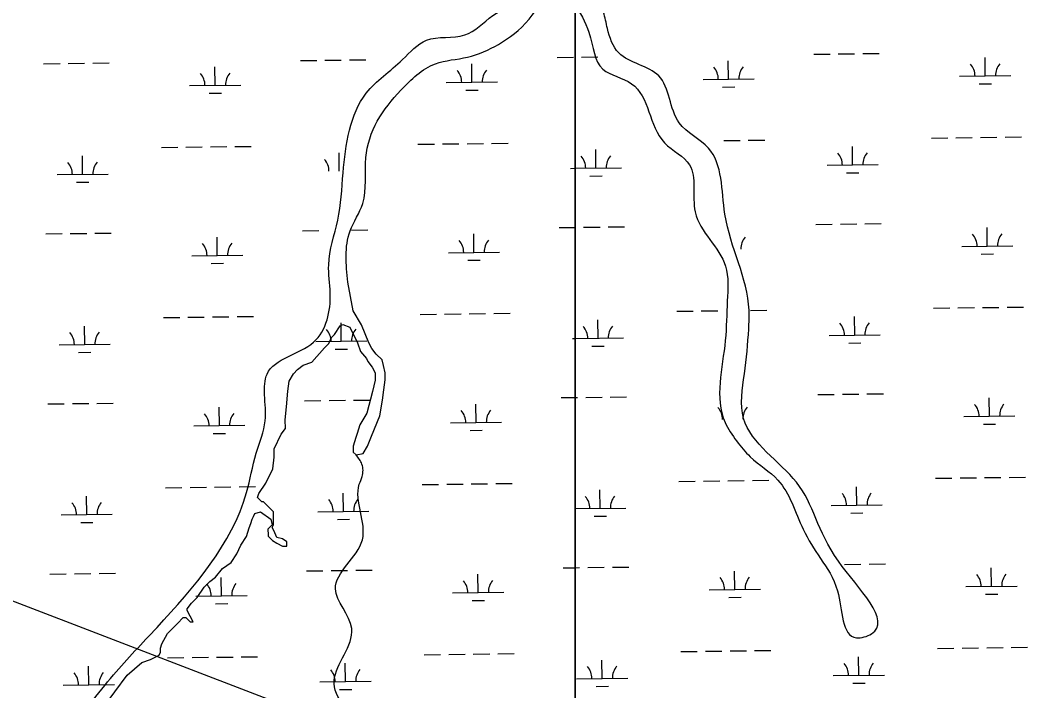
# Model space of a CAD drawing. Extents: x 3704301 to 3742427, y 506229 to 532009.
# Drawn here: x 3730905 to 3732881, y 527909 to 529221 of the extents above; entities that cross this region are included whole.
import ezdxf

# ---------------------------------------------------------------- set-up
doc = ezdxf.new("R2010")
doc.units = 0
for name, color, linetype in [('V-TOPO-SHOR', 7, 'Continuous'), ('V-UTIL-LINE', 7, 'Continuous'), ('V-WETL-SWMP', 7, 'Continuous')]:
    doc.layers.add(name, color=color, linetype=linetype)

msp = doc.modelspace()

# ---------------------------------------------------------------- linework, layer by layer
at = {"layer": 'V-TOPO-SHOR'}
msp.add_lwpolyline([(3731018.1, 527809.9), (3731114.7, 527940.1), (3731143.4, 527964.5), (3731160.2, 527970.3), (3731176.9, 527978.9), (3731179.6, 527984.6), (3731179.5, 527993), (3731182.2, 528001.4), (3731193.2, 528021.2), (3731201.5, 528029.7), (3731212.6, 528041.1), (3731223.7, 528052.4), (3731229.3, 528052.5), (3731237.8, 528044.2), (3731240.6, 528044.2), (3731243.4, 528044.2), (3731243.4, 528044.2), (3731231.9, 528066.5), (3731231.9, 528069.3), (3731240.2, 528080.7), (3731251.2, 528092), (3731265, 528111.8), (3731276.1, 528123.2), (3731287.2, 528131.7), (3731301, 528148.7), (3731317.7, 528160.1), (3731328.7, 528177.1), (3731336.9, 528194), (3731347.9, 528211), (3731353.3, 528227.9), (3731356, 528236.3), (3731358.7, 528244.8), (3731361.5, 528250.4), (3731364.2, 528256.1), (3731375.4, 528259), (3731395.2, 528245.2), (3731398.1, 528234), (3731389.8, 528225.5), (3731390, 528214.3), (3731390, 528211.5), (3731398.5, 528203.2), (3731407, 528197.7), (3731418.3, 528192.2), (3731418.3, 528192.2), (3731426.7, 528192.3), (3731426.6, 528200.7), (3731418.1, 528206.2), (3731406.9, 528208.9), (3731401.1, 528222.8), (3731398.2, 528228.4), (3731400.9, 528234.1), (3731400.9, 528234.1), (3731400.6, 528259.3), (3731392.1, 528267.6), (3731380.8, 528278.7), (3731378, 528278.7), (3731369.4, 528287), (3731372.1, 528295.4), (3731385.9, 528315.2), (3731399.6, 528343.4), (3731402.1, 528365.9), (3731401.9, 528382.7), (3731415.6, 528410.9), (3731423.9, 528422.2), (3731423.7, 528439.1), (3731426.2, 528464.3), (3731428.6, 528495.2), (3731431.2, 528514.9), (3731439.4, 528529), (3731447.7, 528537.5), (3731458.8, 528546.1), (3731475.6, 528551.9), (3731500.5, 528580.2), (3731508.8, 528588.7), (3731514.3, 528600), (3731519.8, 528605.7), (3731530.8, 528622.7), (3731536.4, 528625.5), (3731549.7, 528620.4), (3731564.9, 528589.4), (3731570.7, 528572.7), (3731582.1, 528558.8), (3731584.9, 528553.2), (3731593.5, 528542.1), (3731599.2, 528531), (3731599.4, 528516.9), (3731594.1, 528494.4), (3731583.4, 528452.2), (3731569.6, 528429.6), (3731564.2, 528412.7), (3731561.5, 528404.3), (3731556.1, 528387.4), (3731556.2, 528384.6), (3731556.3, 528376.2), (3731556.3, 528376.2), (3731561.9, 528370.6), (3731575.9, 528373.6), (3731584.2, 528387.7), (3731592.3, 528407.5), (3731608.7, 528446.9), (3731613.9, 528477.8), (3731616.5, 528497.5), (3731619, 528517.2), (3731618.9, 528531.2), (3731615.9, 528545.2), (3731612.9, 528556.4), (3731601.6, 528567.4), (3731593, 528578.6), (3731587.3, 528589.7), (3731572.6, 528625.2), (3731556.2, 528652.6), (3731545.7, 528708.4)], dxfattribs=at)
for points in [[(3730998.1, 527825.6), (3731088, 527940.6), (3731172.8, 528033.3), (3731347.8, 528296.8), (3731367, 528373.9), (3731384.4, 528437.2), (3731383.1, 528488.3), (3731388.1, 528528.7), (3731479, 528591.2), (3731511.6, 528686.7), (3731508.5, 528742.4), (3731526.2, 528829.7), (3731536.7, 528921.9), (3731582, 529078), (3731653.1, 529143.7), (3731699.6, 529181.2), (3731774.6, 529191.8), (3731829.6, 529229.5), (3731882.8, 529268.3), (3731900.8, 529380.1), (3731924.3, 529441), (3731964.6, 529516.7), (3732000.1, 529592.3), (3732028.4, 529658.1), (3732054.5, 529702.1), (3732164.7, 529812.5), (3732186.3, 529888.3), (3732172.7, 529953.3), (3732217.3, 530075.1), (3732215.6, 530105.7), (3732228.4, 530119.5)], [(3731545.7, 528708.4), (3731550.5, 528808.4), (3731575, 528862), (3731581.1, 528951.8), (3731603.6, 529023.3), (3731649.8, 529083.6), (3731717.1, 529135.4), (3731780, 529148.3), (3731840.3, 529173.3), (3731900.3, 529222.5), (3731950.6, 529274), (3732017, 529197.2), (3732044.6, 529124.8), (3732100.7, 529096.4), (3732165.2, 528980.8), (3732214.2, 528937.8), (3732225, 528845.7), (3732284.5, 528739.8), (3732287.8, 528671.9), (3732283.9, 528594.3), (3732283.4, 528434.2), (3732306.1, 528397.9), (3732332.7, 528366.9), (3732386.6, 528321.5), (3732436.3, 528225.1), (3732470, 528168.2), (3732503.3, 528104.7), (3732540.7, 528013), (3732569.8, 528020.6), (3732505, 528162.9), (3732423.1, 528317.1), (3732319.7, 528441.9), (3732321.3, 528529.3), (3732329.8, 528616.7), (3732330.4, 528653.4), (3732283.3, 528841.6), (3732251, 528970.4), (3732193.8, 529020), (3732153.9, 529111.6), (3732075.7, 529156.7), (3732053.5, 529204), (3732045.7, 529236.4), (3732006.6, 529292.7), (3731959.6, 529334.8), (3731986.2, 529416.8), (3732054.1, 529542), (3732091.7, 529634.6), (3732163.7, 529693.7), (3732250.8, 529807.7), (3732269.3, 529846.2), (3732269.9, 529884.9), (3732265.1, 529932.6), (3732273.8, 530012.7), (3732315.3, 530044.5), (3732359.5, 530085.5), (3732384.9, 530121.4)], [(3732969.6, 526938.3), (3732915.7, 527029.4), (3732859.9, 527097.5), (3732854.6, 527150.2), (3732622.5, 527340.2), (3732485, 527424.5), (3732355.7, 527492.9), (3732244.9, 527558), (3732088, 527597), (3731972.6, 527602.9), (3731807.7, 527653.4), (3731755.5, 527675.5), (3731677.8, 527713.9), (3731652.9, 527780.1), (3731586.8, 527837.8), (3731519.2, 527929.8), (3731553.5, 528031.1), (3731521.6, 528108.7), (3731574.3, 528204.5), (3731568.4, 528313.3), (3731573.9, 528328.3), (3731573.6, 528352.4), (3731561.9, 528370.6)]]:
    msp.add_spline(points, degree=3, dxfattribs=at)
at = {"layer": 'V-UTIL-LINE'}
msp.add_lwpolyline([(3736995.3, 521247.9), (3734939.8, 524018.3), (3733458.6, 526457.8), (3733370.4, 526607.1), (3733251.7, 526762.9), (3733134.3, 526914.5), (3733005.9, 527037.4), (3732859.2, 527165.3), (3732662.7, 527309.8), (3732469.4, 527426.5), (3732239, 527547.5), (3732086.5, 527624.9), (3727976.6, 529204.8)], dxfattribs=at)
at = {"layer": 'V-WETL-SWMP'}
for p, q in [((3731990.1, 530116.6), (3731990.1, 527364.4)), ((3731990.1, 527364.4), (3731990.1, 530116.6)), ((3731047.2, 529136.7), (3731079.2, 529137.1)), ((3731453.1, 529141.6), (3731485.1, 529142)), ((3731501.1, 529142.2), (3731533.1, 529142.6)), ((3731549.1, 529142.8), (3731581.1, 529143.2)), ((3731955, 529147.8), (3731987, 529148.2)), ((3732003, 529148.3), (3732035, 529148.7)), ((3732290.4, 529105.4), (3732289.9, 529141.4)), ((3732456.9, 529153.9), (3732488.8, 529154.3)), ((3732504.8, 529154.5), (3732536.8, 529154.9)), ((3732552.8, 529155.1), (3732584.8, 529155.5)), ((3732792.2, 529111.6), (3732791.8, 529147.6)), ((3730951.2, 529135.5), (3730983.2, 529135.9)), ((3730999.2, 529136.1), (3731031.2, 529136.5)), ((3731286.6, 529093.2), (3731286.2, 529129.2)), ((3731788.5, 529099.3), (3731788.1, 529135.3)), ((3731738.5, 529098.7), (3731838.5, 529099.9)), ((3732240.4, 529104.8), (3732340.4, 529106)), ((3732742.2, 529110.9), (3732842.2, 529112.2)), ((3731236.6, 529092.6), (3731336.6, 529093.8)), ((3731274.8, 529077.6), (3731298.8, 529077.9)), ((3731776.7, 529083.7), (3731800.7, 529084)), ((3732278.6, 529089.9), (3732302.6, 529090.1)), ((3732780.4, 529096), (3732804.4, 529096.3)), ((3731731.1, 528978.5), (3731763.1, 528978.9)), ((3731779.1, 528979.1), (3731811.1, 528979.5)), ((3731827.1, 528979.7), (3731859.1, 528980.1)), ((3732281, 528985.2), (3732313, 528985.6)), ((3732329, 528985.8), (3732361, 528986.2)), ((3732686.9, 528990.2), (3732718.9, 528990.6)), ((3732734.9, 528990.8), (3732766.9, 528991.2)), ((3732782.9, 528991.4), (3732814.9, 528991.8)), ((3732830.9, 528992), (3732862.9, 528992.3)), ((3731181.3, 528971.8), (3731213.3, 528972.2)), ((3731229.3, 528972.4), (3731261.3, 528972.8)), ((3731277.3, 528973), (3731309.2, 528973.4)), ((3731325.2, 528973.6), (3731357.2, 528973.9)), ((3731529.2, 528925.3), (3731528.7, 528961.3)), ((3731683.1, 528977.9), (3731715.1, 528978.3)), ((3732031, 528931.4), (3732030.6, 528967.4)), ((3732532.9, 528937.6), (3732532.5, 528973.6)), ((3731027.3, 528919.2), (3731026.9, 528955.2)), ((3730977.3, 528918.6), (3731077.3, 528919.8)), ((3731981, 528930.8), (3731990.1, 528930.9)), ((3731990.1, 528930.9), (3732081, 528932)), ((3732482.9, 528937), (3732582.9, 528938.2)), ((3732521.1, 528922), (3732545.1, 528922.3)), ((3731015.5, 528903.6), (3731039.5, 528903.9)), ((3732019.2, 528915.9), (3732043.2, 528916.1)), ((3732460.9, 528821.2), (3732492.9, 528821.6)), ((3732508.9, 528821.8), (3732540.9, 528822.2)), ((3732556.9, 528822.4), (3732588.9, 528822.8)), ((3730955.3, 528802.8), (3730987.3, 528803.2)), ((3731003.3, 528803.4), (3731035.3, 528803.8)), ((3731051.3, 528804), (3731083.3, 528804.4)), ((3731457.2, 528809), (3731489.2, 528809.4)), ((3731553.2, 528810.2), (3731585.2, 528810.5)), ((3731792.6, 528766.6), (3731792.1, 528802.6)), ((3731959, 528815.1), (3731990.1, 528815.5)), ((3731990.1, 528815.5), (3731991, 528815.5)), ((3732007, 528815.7), (3732039, 528816.1)), ((3732055, 528816.3), (3732087, 528816.7)), ((3732796.3, 528778.9), (3732795.9, 528814.9)), ((3731290.7, 528760.5), (3731290.3, 528796.5)), ((3731742.6, 528766), (3731842.6, 528767.3)), ((3732746.3, 528778.3), (3732846.3, 528779.5)), ((3732784.5, 528763.3), (3732808.5, 528763.6)), ((3731240.7, 528759.9), (3731340.7, 528761.1)), ((3731278.9, 528744.9), (3731302.9, 528745.2)), ((3731780.8, 528751.1), (3731804.7, 528751.4)), ((3731687.2, 528645.3), (3731719.2, 528645.7)), ((3731735.2, 528645.9), (3731767.2, 528646.3)), ((3731783.2, 528646.5), (3731815.2, 528646.8)), ((3731831.2, 528647), (3731863.2, 528647.4)), ((3732189.1, 528651.4), (3732221.1, 528651.8)), ((3732237.1, 528652), (3732269.1, 528652.4)), ((3732333.1, 528653.2), (3732365.1, 528653.6)), ((3732690.9, 528657.5), (3732722.9, 528657.9)), ((3732738.9, 528658.1), (3732770.9, 528658.5)), ((3732786.9, 528658.7), (3732818.9, 528659.1)), ((3732834.9, 528659.3), (3732866.9, 528659.7)), ((3731185.3, 528639.1), (3731217.3, 528639.5)), ((3731233.3, 528639.7), (3731265.3, 528640.1)), ((3731281.3, 528640.3), (3731313.3, 528640.7)), ((3731329.3, 528640.9), (3731361.3, 528641.3)), ((3731533.2, 528592.7), (3731532.8, 528628.6)), ((3732035.1, 528598.8), (3732034.7, 528634.8)), ((3732537, 528604.9), (3732536.5, 528640.9)), ((3731031.4, 528586.5), (3731030.9, 528622.5)), ((3732487, 528604.3), (3732587, 528605.5)), ((3730981.4, 528585.9), (3731081.4, 528587.1)), ((3731483.2, 528592), (3731583.2, 528593.3)), ((3731985.1, 528598.2), (3731990.1, 528598.2)), ((3731990.1, 528598.2), (3732085.1, 528599.4)), ((3732023.3, 528583.2), (3732047.3, 528583.5)), ((3732525.2, 528589.3), (3732549.2, 528589.6)), ((3731019.6, 528570.9), (3731043.5, 528571.2)), ((3731521.4, 528577.1), (3731545.4, 528577.4)), ((3732465, 528488.6), (3732497, 528489)), ((3732513, 528489.2), (3732545, 528489.6)), ((3732561, 528489.8), (3732593, 528490.2)), ((3730959.4, 528470.2), (3730991.4, 528470.6)), ((3731007.4, 528470.8), (3731039.4, 528471.2)), ((3731055.4, 528471.4), (3731087.4, 528471.8)), ((3731461.2, 528476.3), (3731493.2, 528476.7)), ((3731509.2, 528476.9), (3731541.2, 528477.3)), ((3731557.2, 528477.5), (3731589.2, 528477.9)), ((3731796.6, 528434), (3731796.2, 528470)), ((3731963.1, 528482.5), (3731990.1, 528482.8)), ((3731990.1, 528482.8), (3731995.1, 528482.9)), ((3732011.1, 528483), (3732043.1, 528483.4)), ((3732059.1, 528483.6), (3732091.1, 528484)), ((3732800.4, 528446.3), (3732799.9, 528482.3)), ((3731294.8, 528427.9), (3731294.3, 528463.9)), ((3732750.4, 528445.6), (3732850.4, 528446.9)), ((3731244.8, 528427.3), (3731344.8, 528428.5)), ((3731746.6, 528433.4), (3731846.6, 528434.6)), ((3732788.6, 528430.7), (3732812.6, 528431)), ((3731282.9, 528412.3), (3731306.9, 528412.6)), ((3731784.8, 528418.4), (3731808.8, 528418.7)), ((3732839, 528326.7), (3732871, 528327)), ((3731189.4, 528306.5), (3731221.4, 528306.9)), ((3731237.4, 528307.1), (3731269.4, 528307.5)), ((3731285.4, 528307.7), (3731317.4, 528308.1)), ((3731333.4, 528308.3), (3731365.4, 528308.6)), ((3731691.3, 528312.6), (3731723.3, 528313)), ((3731739.3, 528313.2), (3731771.3, 528313.6)), ((3731787.3, 528313.8), (3731819.2, 528314.2)), ((3731835.2, 528314.4), (3731867.2, 528314.8)), ((3732193.1, 528318.8), (3732225.1, 528319.2)), ((3732241.1, 528319.3), (3732273.1, 528319.7)), ((3732289.1, 528319.9), (3732321.1, 528320.3)), ((3732337.1, 528320.5), (3732369.1, 528320.9)), ((3732541, 528272.3), (3732540.6, 528308.3)), ((3732695, 528324.9), (3732727, 528325.3)), ((3732743, 528325.5), (3732775, 528325.9)), ((3732791, 528326.1), (3732823, 528326.5)), ((3731035.4, 528253.9), (3731035, 528289.9)), ((3731537.3, 528260), (3731536.9, 528296)), ((3732039.2, 528266.1), (3732038.7, 528302.1)), ((3732491, 528271.7), (3732591, 528272.9)), ((3730985.4, 528253.3), (3731085.4, 528254.5)), ((3731487.3, 528259.4), (3731587.3, 528260.6)), ((3731989.2, 528265.5), (3731990.1, 528265.5)), ((3731990.1, 528265.5), (3732089.2, 528266.7)), ((3732027.4, 528250.6), (3732051.4, 528250.8)), ((3732529.2, 528256.7), (3732553.2, 528257)), ((3731023.6, 528238.3), (3731047.6, 528238.6)), ((3731525.5, 528244.4), (3731549.5, 528244.7)), ((3731967.2, 528149.8), (3731990.1, 528150.1)), ((3731990.1, 528150.1), (3731999.2, 528150.2)), ((3732015.2, 528150.4), (3732047.2, 528150.8)), ((3732063.2, 528151), (3732095.2, 528151.4)), ((3732517, 528156.5), (3732549, 528156.9)), ((3732565, 528157.1), (3732597, 528157.5)), ((3732804.4, 528113.6), (3732804, 528149.6)), ((3730963.4, 528137.5), (3730995.4, 528137.9)), ((3731011.4, 528138.1), (3731043.4, 528138.5)), ((3731059.4, 528138.7), (3731091.4, 528139.1)), ((3731298.8, 528095.2), (3731298.4, 528131.2)), ((3731465.3, 528143.7), (3731497.3, 528144.1)), ((3731513.3, 528144.3), (3731545.3, 528144.7)), ((3731561.3, 528144.9), (3731593.3, 528145.2)), ((3731800.7, 528101.3), (3731800.3, 528137.3)), ((3732302.6, 528107.5), (3732302.1, 528143.5)), ((3732754.4, 528113), (3732854.4, 528114.2)), ((3731248.8, 528094.6), (3731348.8, 528095.8)), ((3731750.7, 528100.7), (3731850.7, 528102)), ((3732252.6, 528106.9), (3732352.6, 528108.1)), ((3732290.8, 528091.9), (3732314.7, 528092.2)), ((3732792.6, 528098), (3732816.6, 528098.3)), ((3731287, 528079.6), (3731311, 528079.9)), ((3731788.9, 528085.8), (3731812.9, 528086.1)), ((3732699.1, 527992.2), (3732731.1, 527992.6)), ((3732747.1, 527992.8), (3732779.1, 527993.2)), ((3732795.1, 527993.4), (3732827.1, 527993.8)), ((3732843.1, 527994), (3732875, 527994.4)), ((3731193.5, 527973.8), (3731225.4, 527974.2)), ((3731241.4, 527974.4), (3731273.4, 527974.8)), ((3731289.4, 527975), (3731321.4, 527975.4)), ((3731337.4, 527975.6), (3731369.4, 527976)), ((3731695.3, 527980), (3731727.3, 527980.4)), ((3731743.3, 527980.6), (3731775.3, 527981)), ((3731791.3, 527981.1), (3731823.3, 527981.5)), ((3731839.3, 527981.7), (3731871.3, 527982.1)), ((3732197.2, 527986.1), (3732229.2, 527986.5)), ((3732245.2, 527986.7), (3732277.2, 527987.1)), ((3732293.2, 527987.3), (3732325.2, 527987.7)), ((3732341.2, 527987.9), (3732373.2, 527988.3)), ((3732545.1, 527939.6), (3732544.7, 527975.6)), ((3731039.5, 527921.2), (3731039.1, 527957.2)), ((3731541.4, 527927.4), (3731540.9, 527963.3)), ((3732043.2, 527933.5), (3732042.8, 527969.5)), ((3731993.2, 527932.9), (3732093.2, 527934.1)), ((3732495.1, 527939), (3732595.1, 527940.2)), ((3730989.5, 527920.6), (3731089.5, 527921.8)), ((3731491.4, 527926.7), (3731591.4, 527928)), ((3731529.6, 527911.8), (3731553.5, 527912.1)), ((3732031.4, 527917.9), (3732055.4, 527918.2)), ((3732533.3, 527924), (3732557.3, 527924.3))]:
    msp.add_line(p, q, dxfattribs=at)
for centre, start, end in [((3731341.9, 529094.3), 139.9282, 181.4719), ((3731733.3, 529099.1), 359.9282, 41.4719), ((3731843.7, 529100.4), 139.9282, 181.4719), ((3732235.1, 529105.2), 359.9282, 41.4719), ((3732345.6, 529106.6), 139.9282, 181.4719), ((3732737, 529111.4), 359.9282, 41.4719), ((3732847.5, 529112.7), 139.9282, 181.4719), ((3731231.4, 529093), 359.9282, 41.4719), ((3732477.7, 528937.4), 359.9282, 41.4719), ((3732588.1, 528938.7), 139.9282, 181.4719), ((3730972.1, 528919), 359.9282, 41.4719), ((3731082.5, 528920.3), 139.9282, 181.4719), ((3731473.9, 528925.1), 359.9282, 41.4719), ((3731975.8, 528931.2), 359.9282, 41.4719), ((3732086.3, 528932.6), 139.9282, 181.4719), ((3732741.1, 528778.7), 359.9282, 41.4719), ((3732851.5, 528780.1), 139.9282, 181.4719), ((3731235.4, 528760.3), 359.9282, 41.4719), ((3731345.9, 528761.7), 139.9282, 181.4719), ((3731737.3, 528766.4), 359.9282, 41.4719), ((3731847.8, 528767.8), 139.9282, 181.4719), ((3732349.7, 528773.9), 139.9282, 181.4719), ((3732481.7, 528604.7), 359.9282, 41.4719), ((3732592.2, 528606.1), 139.9282, 181.4719), ((3730976.1, 528586.3), 359.9282, 41.4719), ((3731086.6, 528587.7), 139.9282, 181.4719), ((3731478, 528592.5), 359.9282, 41.4719), ((3731588.5, 528593.8), 139.9282, 181.4719), ((3731979.9, 528598.6), 359.9282, 41.4719), ((3732090.3, 528599.9), 139.9282, 181.4719), ((3732745.1, 528446.1), 359.9282, 41.4719), ((3732855.6, 528447.4), 139.9282, 181.4719), ((3731239.5, 528427.7), 359.9282, 41.4719), ((3731350, 528429), 139.9282, 181.4719), ((3731741.4, 528433.8), 359.9282, 41.4719), ((3731851.9, 528435.1), 139.9282, 181.4719), ((3732243.3, 528439.9), 359.9282, 41.4719), ((3732353.7, 528441.3), 139.9282, 181.4719), ((3731983.9, 528265.9), 359.9282, 41.4719), ((3732094.4, 528267.3), 139.9282, 181.4719), ((3732485.8, 528272.1), 359.9282, 41.4719), ((3732596.3, 528273.4), 139.9282, 181.4719), ((3730980.2, 528253.7), 359.9282, 41.4719), ((3731090.7, 528255), 139.9282, 181.4719), ((3731482.1, 528259.8), 359.9282, 41.4719), ((3731592.5, 528261.1), 139.9282, 181.4719), ((3732247.3, 528107.3), 359.9282, 41.4719), ((3732357.8, 528108.6), 139.9282, 181.4719), ((3732749.2, 528113.4), 359.9282, 41.4719), ((3732859.7, 528114.8), 139.9282, 181.4719), ((3731243.6, 528095), 359.9282, 41.4719), ((3731354.1, 528096.4), 139.9282, 181.4719), ((3731745.4, 528101.1), 359.9282, 41.4719), ((3731855.9, 528102.5), 139.9282, 181.4719), ((3731596.6, 527928.5), 139.9282, 181.4719), ((3731988, 527933.3), 359.9282, 41.4719), ((3732098.5, 527934.6), 139.9282, 181.4719), ((3732489.9, 527939.4), 359.9282, 41.4719), ((3732600.3, 527940.8), 139.9282, 181.4719), ((3730984.2, 527921), 359.9282, 41.4719), ((3731094.7, 527922.4), 139.9282, 181.4719), ((3731486.1, 527927.1), 359.9282, 41.4719)]:
    msp.add_arc(centre, 35.2, start, end, dxfattribs=at)

doc.saveas('drawing.dxf')
